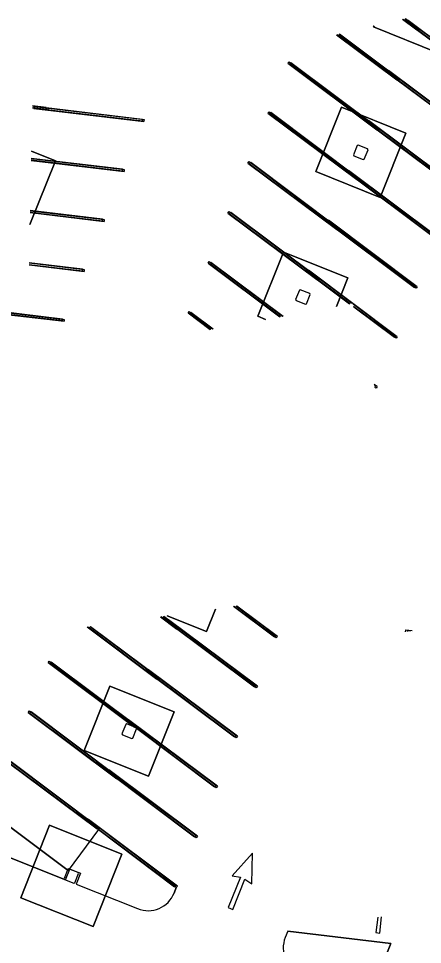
# Model space of a CAD drawing. Extents: x 468143 to 491361, y 1438528 to 1468730.
# Drawn here: x 488398.6 to 488468.6, y 1467080.3 to 1467240.7 of the extents above; entities that cross this region are included whole.
import ezdxf

# ---------------------------------------------------------------- set-up
doc = ezdxf.new("R2010")
doc.units = 0
doc.layers.add('Default', color=7, linetype='Continuous')
doc.layers.add('Xreference_dp', color=7, linetype='Continuous')

# ---------------------------------------------------------------- blocks, each defined once
blk = doc.blocks.new('Footing-Rectangular - F14-740151-FOUNDATION PLAN_1')
at = {"layer": 'Default'}
for p, q in [((81, 81), (-81, 81)), ((-81, 81), (-81, -81)), ((-81, -81), (-81, 81)), ((-81, 81), (81, 81)), ((81, -81), (81, 81)), ((81, 81), (81, -81)), ((-81, -81), (81, -81)), ((81, -81), (-81, -81))]:
    blk.add_line(p, q, dxfattribs=at)
blk = doc.blocks.new('Footing-Rectangular - F1-181549-FOUNDATION PLAN_1')
at = {"layer": 'Default'}
for p, q in [((72, 72), (-72, 72)), ((-72, 72), (-72, -72)), ((-72, -72), (-72, 72)), ((-72, 72), (72, 72)), ((72, -72), (72, 72)), ((72, 72), (72, -72)), ((-72, -72), (72, -72)), ((72, -72), (-72, -72))]:
    blk.add_line(p, q, dxfattribs=at)

msp = doc.modelspace()

# ---------------------------------------------------------------- linework, layer by layer
at = {"layer": 'Xreference_dp'}
for p, q in [((488465.12, 1467240.56), (488467.57, 1467238.73)), ((488465.22, 1467240.59), (488467.85, 1467238.62)), ((488465.54, 1467240.66), (488467.77, 1467239)), ((488465.64, 1467240.69), (488468.05, 1467238.89)), ((488465.64, 1467240.17), (488465.84, 1467240.44)), ((488481.02, 1467228.67), (488465.64, 1467240.17)), ((488481.22, 1467228.93), (488465.84, 1467240.44)), ((488465.92, 1467240.06), (488466.12, 1467240.33)), ((488481.3, 1467228.56), (488465.92, 1467240.06)), ((488481.5, 1467228.82), (488466.12, 1467240.33)), ((488460.18, 1467239.41), (488460.11, 1467239.23)), ((488460.11, 1467239.23), (488460.18, 1467239.41)), ((488460.11, 1467239.23), (488471.25, 1467234.77)), ((488471.25, 1467234.77), (488460.11, 1467239.23)), ((488467.77, 1467239), (488467.57, 1467238.73)), ((488468.05, 1467238.89), (488467.85, 1467238.62)), ((488453.67, 1467237.88), (488464.11, 1467230.08)), ((488453.78, 1467237.91), (488464.39, 1467229.97)), ((488454.1, 1467237.98), (488464.31, 1467230.35)), ((488454.2, 1467238.01), (488464.59, 1467230.23)), ((488445.27, 1467232.93), (488445.47, 1467233.2)), ((488445.27, 1467232.93), (488460.65, 1467221.43)), ((488445.47, 1467233.2), (488460.84, 1467221.69)), ((488445.55, 1467232.82), (488445.75, 1467233.09)), ((488445.55, 1467232.82), (488460.93, 1467221.32)), ((488445.75, 1467233.09), (488461.13, 1467221.58)), ((488462.18, 1467231.52), (488462.37, 1467231.79)), ((488477.56, 1467220.02), (488462.18, 1467231.52)), ((488477.75, 1467220.28), (488462.37, 1467231.79)), ((488462.46, 1467231.41), (488462.66, 1467231.68)), ((488477.84, 1467219.9), (488462.46, 1467231.41)), ((488478.04, 1467220.17), (488462.66, 1467231.68)), ((488464.31, 1467230.35), (488464.11, 1467230.08)), ((488464.59, 1467230.23), (488464.39, 1467229.97)), ((488403.37, 1467224.94), (488401, 1467225.23)), ((488401, 1467225.23), (488420.05, 1467222.95)), ((488403.65, 1467224.83), (488401, 1467225.15)), ((488403.41, 1467225.27), (488401.01, 1467225.56)), ((488401.01, 1467225.56), (488420.09, 1467223.28)), ((488403.69, 1467225.16), (488401.01, 1467225.48)), ((488401.26, 1467225.12), (488401.3, 1467225.45)), ((488401.26, 1467225.12), (488420.33, 1467222.84)), ((488401.3, 1467225.45), (488420.37, 1467223.17)), ((488403.41, 1467225.27), (488403.37, 1467224.94)), ((488403.69, 1467225.16), (488403.65, 1467224.83)), ((488441.8, 1467224.28), (488442, 1467224.55)), ((488441.8, 1467224.28), (488457.18, 1467212.78)), ((488442, 1467224.55), (488457.38, 1467213.04)), ((488442.09, 1467224.17), (488442.29, 1467224.44)), ((488442.09, 1467224.17), (488457.47, 1467212.67)), ((488442.29, 1467224.44), (488457.67, 1467212.93)), ((488420.09, 1467223.28), (488420.05, 1467222.95)), ((488420.37, 1467223.17), (488420.33, 1467222.84)), ((488458.71, 1467222.87), (488458.91, 1467223.14)), ((488474.09, 1467211.36), (488458.71, 1467222.87)), ((488474.29, 1467211.63), (488458.91, 1467223.14)), ((488459, 1467222.76), (488459.2, 1467223.03)), ((488474.38, 1467211.25), (488459, 1467222.76)), ((488474.58, 1467211.52), (488459.2, 1467223.03)), ((488460.84, 1467221.69), (488460.65, 1467221.43)), ((488461.13, 1467221.58), (488460.93, 1467221.32)), ((488404.97, 1467216.05), (488400.84, 1467217.71)), ((488400.84, 1467217.71), (488404.97, 1467216.05)), ((488457.28, 1467218.69), (488456.63, 1467217.06)), ((488457.44, 1467218.76), (488457.28, 1467218.69)), ((488459.07, 1467218.11), (488457.44, 1467218.76)), ((488458.49, 1467216.32), (488459.14, 1467217.95)), ((488459.14, 1467217.95), (488459.07, 1467218.11)), ((488400.56, 1467205.03), (488404.97, 1467216.05)), ((488404.97, 1467216.05), (488400.56, 1467205.03)), ((488400.81, 1467216.52), (488416.62, 1467214.63)), ((488400.81, 1467216.44), (488416.91, 1467214.52)), ((488400.81, 1467216.19), (488416.58, 1467214.3)), ((488400.81, 1467216.11), (488416.87, 1467214.19)), ((488456.63, 1467217.06), (488456.7, 1467216.9)), ((488456.7, 1467216.9), (488458.32, 1467216.25)), ((488458.32, 1467216.25), (488458.49, 1467216.32)), ((488416.62, 1467214.63), (488416.58, 1467214.3)), ((488416.91, 1467214.52), (488416.87, 1467214.19)), ((488438.34, 1467215.63), (488438.54, 1467215.9)), ((488438.34, 1467215.63), (488453.72, 1467204.13)), ((488438.54, 1467215.9), (488453.92, 1467204.39)), ((488438.63, 1467215.52), (488438.83, 1467215.79)), ((488438.63, 1467215.52), (488454.01, 1467204.01)), ((488438.83, 1467215.79), (488454.21, 1467204.28)), ((488455.25, 1467214.22), (488455.45, 1467214.49)), ((488470.83, 1467202.98), (488455.45, 1467214.49)), ((488455.54, 1467214.11), (488455.74, 1467214.38)), ((488471.12, 1467202.87), (488455.74, 1467214.38)), ((488470.63, 1467202.71), (488455.25, 1467214.22)), ((488470.92, 1467202.6), (488455.54, 1467214.11)), ((488457.38, 1467213.04), (488457.18, 1467212.78)), ((488457.67, 1467212.93), (488457.47, 1467212.67)), ((488400.61, 1467207.4), (488413.45, 1467205.87)), ((488400.61, 1467207.14), (488413.12, 1467205.65)), ((488400.61, 1467207.07), (488413.41, 1467205.54)), ((488400.62, 1467207.48), (488413.16, 1467205.98)), ((488434.88, 1467206.98), (488435.08, 1467207.25)), ((488434.88, 1467206.98), (488450.26, 1467195.47)), ((488435.08, 1467207.25), (488450.46, 1467195.74)), ((488435.17, 1467206.87), (488435.37, 1467207.14)), ((488435.17, 1467206.87), (488450.55, 1467195.36)), ((488435.37, 1467207.14), (488450.75, 1467195.63)), ((488413.16, 1467205.98), (488413.12, 1467205.65)), ((488413.45, 1467205.87), (488413.41, 1467205.54)), ((488451.79, 1467205.57), (488451.99, 1467205.84)), ((488467.17, 1467194.06), (488451.79, 1467205.57)), ((488467.37, 1467194.33), (488451.99, 1467205.84)), ((488452.08, 1467205.46), (488452.28, 1467205.73)), ((488467.46, 1467193.95), (488452.08, 1467205.46)), ((488467.66, 1467194.22), (488452.28, 1467205.73)), ((488453.92, 1467204.39), (488453.72, 1467204.13)), ((488454.21, 1467204.28), (488454.01, 1467204.01)), ((488444.51, 1467200.24), (488440.05, 1467189.1)), ((488440.05, 1467189.1), (488444.51, 1467200.24)), ((488455.65, 1467195.78), (488444.51, 1467200.24)), ((488444.51, 1467200.24), (488455.65, 1467195.78)), ((488400.42, 1467198.44), (488409.7, 1467197.33)), ((488400.42, 1467198.36), (488409.99, 1467197.22)), ((488431.42, 1467198.33), (488431.62, 1467198.6)), ((488431.42, 1467198.33), (488443.86, 1467189.03)), ((488431.62, 1467198.6), (488444.31, 1467189.11)), ((488431.71, 1467198.22), (488431.9, 1467198.49)), ((488431.9, 1467198.49), (488444.41, 1467189.13)), ((488400.41, 1467198.1), (488409.66, 1467197)), ((488400.41, 1467198.03), (488409.95, 1467196.89)), ((488409.7, 1467197.33), (488409.66, 1467197)), ((488409.99, 1467197.22), (488409.95, 1467196.89)), ((488431.71, 1467198.22), (488443.97, 1467189.05)), ((488448.33, 1467196.92), (488448.53, 1467197.19)), ((488455.95, 1467191.22), (488448.33, 1467196.92)), ((488456.4, 1467191.3), (488448.53, 1467197.19)), ((488448.61, 1467196.81), (488448.81, 1467197.08)), ((488456.06, 1467191.24), (488448.61, 1467196.81)), ((488456.5, 1467191.32), (488448.81, 1467197.08)), ((488450.46, 1467195.74), (488450.26, 1467195.47)), ((488450.75, 1467195.63), (488450.55, 1467195.36)), ((488453.66, 1467190.81), (488455.65, 1467195.78)), ((488455.65, 1467195.78), (488453.66, 1467190.81)), ((488447.25, 1467193.62), (488446.6, 1467192)), ((488447.41, 1467193.69), (488447.25, 1467193.62)), ((488449.04, 1467193.04), (488447.41, 1467193.69)), ((488467.37, 1467194.33), (488467.17, 1467194.06)), ((488467.66, 1467194.22), (488467.46, 1467193.95)), ((488446.6, 1467192), (488446.67, 1467191.83)), ((488448.46, 1467191.25), (488449.11, 1467192.88)), ((488449.11, 1467192.88), (488449.04, 1467193.04)), ((488387.13, 1467190.63), (488406.2, 1467188.35)), ((488387.17, 1467190.96), (488406.24, 1467188.68)), ((488387.41, 1467190.51), (488406.49, 1467188.24)), ((488387.45, 1467190.85), (488406.52, 1467188.57)), ((488446.67, 1467191.83), (488448.29, 1467191.18)), ((488448.29, 1467191.18), (488448.46, 1467191.25)), ((488464.19, 1467185.57), (488456.5, 1467191.32)), ((488463.91, 1467185.68), (488456.54, 1467191.2)), ((488463.99, 1467185.3), (488456.64, 1467190.8)), ((488463.71, 1467185.41), (488456.67, 1467190.68)), ((488427.96, 1467189.68), (488428.16, 1467189.95)), ((488427.96, 1467189.68), (488431.77, 1467186.83)), ((488428.16, 1467189.95), (488432.22, 1467186.91)), ((488428.24, 1467189.57), (488428.44, 1467189.84)), ((488428.24, 1467189.57), (488431.88, 1467186.85)), ((488428.44, 1467189.84), (488432.32, 1467186.93)), ((488440.05, 1467189.1), (488441.36, 1467188.57)), ((488441.36, 1467188.57), (488440.05, 1467189.1)), ((488406.24, 1467188.68), (488406.2, 1467188.35)), ((488406.52, 1467188.57), (488406.49, 1467188.24)), ((488463.91, 1467185.68), (488463.71, 1467185.41)), ((488464.19, 1467185.57), (488463.99, 1467185.3)), ((488460.73, 1467176.92), (488460.21, 1467177.31)), ((488460.45, 1467177.03), (488460.24, 1467177.19)), ((488460.45, 1467177.03), (488460.33, 1467176.86)), ((488460.53, 1467176.65), (488460.34, 1467176.79)), ((488460.73, 1467176.92), (488460.53, 1467176.65)), ((488431.14, 1467134.5), (488432.69, 1467138.39)), ((488432.69, 1467138.39), (488431.14, 1467134.5)), ((488442.95, 1467133.51), (488435.84, 1467138.82)), ((488443.23, 1467133.4), (488435.95, 1467138.84)), ((488443.15, 1467133.77), (488436.31, 1467138.89)), ((488443.43, 1467133.66), (488436.42, 1467138.9)), ((488423.16, 1467137.07), (488426.04, 1467134.92)), ((488423.28, 1467137.08), (488426.32, 1467134.81)), ((488423.63, 1467137.13), (488426.24, 1467135.19)), ((488423.75, 1467137.15), (488426.52, 1467135.07)), ((488424.11, 1467136.36), (488424.31, 1467136.63)), ((488439.49, 1467124.86), (488424.11, 1467136.36)), ((488439.68, 1467125.12), (488424.31, 1467136.63)), ((488424.32, 1467137.23), (488431.14, 1467134.5)), ((488431.14, 1467134.5), (488424.32, 1467137.23)), ((488424.39, 1467136.25), (488424.59, 1467136.52)), ((488439.77, 1467124.75), (488424.39, 1467136.25)), ((488439.97, 1467125.01), (488424.59, 1467136.52)), ((488410.49, 1467135.31), (488422.58, 1467126.27)), ((488410.6, 1467135.33), (488422.86, 1467126.16)), ((488410.96, 1467135.38), (488422.78, 1467126.53)), ((488411.07, 1467135.39), (488423.06, 1467126.42)), ((488426.24, 1467135.19), (488426.04, 1467134.92)), ((488426.52, 1467135.07), (488426.32, 1467134.81)), ((488465.66, 1467134.46), (488465.7, 1467134.79)), ((488465.7, 1467134.79), (488466.76, 1467134.66)), ((488465.96, 1467134.51), (488465.98, 1467134.68)), ((488465.98, 1467134.68), (488466.5, 1467134.61)), ((488443.15, 1467133.77), (488442.95, 1467133.51)), ((488443.43, 1467133.66), (488443.23, 1467133.4)), ((488403.73, 1467129.12), (488403.93, 1467129.39)), ((488403.93, 1467129.39), (488419.31, 1467117.88)), ((488403.73, 1467129.12), (488418.66, 1467117.96)), ((488404.02, 1467129.01), (488404.22, 1467129.28)), ((488404.02, 1467129.01), (488418.95, 1467117.84)), ((488404.22, 1467129.28), (488419.6, 1467117.77)), ((488420.64, 1467127.71), (488420.84, 1467127.98)), ((488436.22, 1467116.47), (488420.84, 1467127.98)), ((488420.93, 1467127.6), (488421.13, 1467127.87)), ((488436.51, 1467116.36), (488421.13, 1467127.87)), ((488436.02, 1467116.2), (488420.64, 1467127.71)), ((488436.31, 1467116.09), (488420.93, 1467127.6)), ((488422.78, 1467126.53), (488422.58, 1467126.27)), ((488423.06, 1467126.42), (488422.86, 1467126.16)), ((488439.68, 1467125.12), (488439.49, 1467124.86)), ((488439.97, 1467125.01), (488439.77, 1467124.75)), ((488400.27, 1467120.47), (488400.47, 1467120.74)), ((488400.27, 1467120.47), (488415.65, 1467108.97)), ((488400.47, 1467120.74), (488415.85, 1467109.23)), ((488400.56, 1467120.36), (488400.76, 1467120.63)), ((488400.56, 1467120.36), (488415.94, 1467108.86)), ((488400.76, 1467120.63), (488416.14, 1467109.12)), ((488417.16, 1467118.42), (488416.51, 1467116.79)), ((488417.33, 1467118.49), (488417.16, 1467118.42)), ((488417.18, 1467119.06), (488417.38, 1467119.33)), ((488418.66, 1467117.96), (488417.18, 1467119.06)), ((488418.95, 1467117.84), (488417.33, 1467118.49)), ((488432.76, 1467107.82), (488417.38, 1467119.33)), ((488417.47, 1467118.95), (488417.67, 1467119.22)), ((488418.95, 1467117.84), (488417.47, 1467118.95)), ((488433.05, 1467107.71), (488417.67, 1467119.22)), ((488416.51, 1467116.79), (488416.58, 1467116.63)), ((488416.58, 1467116.63), (488418.21, 1467115.98)), ((488418.37, 1467116.05), (488419.02, 1467117.67)), ((488432.85, 1467107.44), (488418.95, 1467117.84)), ((488418.95, 1467117.84), (488419.4, 1467117.51)), ((488419.02, 1467117.67), (488418.95, 1467117.84)), ((488432.56, 1467107.55), (488419.02, 1467117.69)), ((488419.02, 1467117.69), (488419.11, 1467117.62)), ((488419.31, 1467117.88), (488419.11, 1467117.62)), ((488419.6, 1467117.77), (488419.4, 1467117.51)), ((488418.21, 1467115.98), (488418.37, 1467116.05)), ((488436.22, 1467116.47), (488436.02, 1467116.2)), ((488436.51, 1467116.36), (488436.31, 1467116.09)), ((488396.81, 1467111.82), (488412.19, 1467100.32)), ((488397.01, 1467112.09), (488412.39, 1467100.58)), ((488397.29, 1467111.98), (488412.67, 1467100.47)), ((488397.09, 1467111.71), (488412.47, 1467100.21)), ((488413.72, 1467110.41), (488413.92, 1467110.68)), ((488429.1, 1467098.9), (488413.72, 1467110.41)), ((488429.3, 1467099.17), (488413.92, 1467110.68)), ((488414.01, 1467110.3), (488414.21, 1467110.57)), ((488429.39, 1467098.79), (488414.01, 1467110.3)), ((488429.59, 1467099.06), (488414.21, 1467110.57)), ((488415.85, 1467109.23), (488415.65, 1467108.97)), ((488416.14, 1467109.12), (488415.94, 1467108.86)), ((488432.76, 1467107.82), (488432.56, 1467107.55)), ((488433.05, 1467107.71), (488432.85, 1467107.44)), ((488407.18, 1467093.13), (488393.73, 1467103.2)), ((488393.73, 1467103.2), (488407.18, 1467093.13)), ((488410.26, 1467101.76), (488410.46, 1467102.03)), ((488412.43, 1467100.14), (488410.26, 1467101.76)), ((488425.84, 1467090.52), (488410.46, 1467102.03)), ((488410.55, 1467101.65), (488410.74, 1467101.92)), ((488412.47, 1467100.21), (488410.55, 1467101.65)), ((488426.12, 1467090.41), (488410.74, 1467101.92)), ((488412.39, 1467100.58), (488412.19, 1467100.32)), ((488412.47, 1467100.21), (488407.18, 1467093.13)), ((488425.64, 1467090.25), (488412.43, 1467100.14)), ((488412.67, 1467100.47), (488412.47, 1467100.21)), ((488425.92, 1467090.14), (488412.47, 1467100.21)), ((488425.92, 1467090.14), (488412.47, 1467100.21)), ((488429.3, 1467099.17), (488429.1, 1467098.9)), ((488429.59, 1467099.06), (488429.39, 1467098.79)), ((488396.16, 1467095.73), (488406.72, 1467091.5)), ((488406.72, 1467091.5), (488396.16, 1467095.73)), ((488439.15, 1467096.12), (488435.59, 1467092.16)), ((488438.99, 1467090.8), (488439.15, 1467096.12)), ((488407.13, 1467093.35), (488406.48, 1467091.72)), ((488406.72, 1467091.5), (488407.46, 1467093.36)), ((488407.3, 1467093.42), (488407.13, 1467093.35)), ((488408.92, 1467092.77), (488407.3, 1467093.42)), ((488407.46, 1467093.36), (488409.32, 1467092.62)), ((488408.34, 1467090.98), (488408.99, 1467092.6)), ((488409.32, 1467092.62), (488408.57, 1467090.76)), ((488408.99, 1467092.6), (488408.92, 1467092.77)), ((488406.48, 1467091.72), (488406.55, 1467091.56)), ((488406.55, 1467091.56), (488408.18, 1467090.91)), ((488408.18, 1467090.91), (488408.34, 1467090.98)), ((488437.03, 1467091.94), (488434.92, 1467086.68)), ((488435.59, 1467092.16), (488437.03, 1467091.94)), ((488435.7, 1467086.37), (488437.8, 1467091.63)), ((488437.8, 1467091.63), (488438.99, 1467090.8)), ((488408.57, 1467090.76), (488419.22, 1467086.5)), ((488408.57, 1467090.76), (488419.22, 1467086.5)), ((488425.55, 1467089.21), (488425.92, 1467090.14)), ((488425.92, 1467090.14), (488425.55, 1467089.21)), ((488425.69, 1467090.32), (488425.64, 1467090.25)), ((488425.84, 1467090.52), (488425.69, 1467090.32)), ((488426.12, 1467090.41), (488425.92, 1467090.14)), ((488434.92, 1467086.68), (488435.7, 1467086.37)), ((488460.82, 1467085.01), (488460.5, 1467082.36)), ((488461.16, 1467082.28), (488461.5, 1467085.11)), ((488445.24, 1467082.6), (488444.8, 1467081.51)), ((488445.24, 1467082.6), (488444.8, 1467081.51)), ((488463.07, 1467080.47), (488445.24, 1467082.6)), ((488445.24, 1467082.6), (488463.07, 1467080.47)), ((488460.5, 1467082.36), (488461.16, 1467082.28)), ((488459.1, 1467070.55), (488463.07, 1467080.47)), ((488463.07, 1467080.47), (488459.84, 1467072.41))]:
    msp.add_line(p, q, dxfattribs=at)
for centre, start, end in [((488421.03, 1467091.02), 248.1955, 338.1955), ((488421.03, 1467091.02), 248.1955, 338.1955), ((488449.32, 1467079.7), 158.1955, 248.1955), ((488449.32, 1467079.7), 158.1955, 248.1955)]:
    msp.add_arc(centre, 4.87, start, end, dxfattribs=at)

# ---------------------------------------------------------------- block references
at = {"layer": 'Xreference_dp', "xscale": 0.08333333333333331, "yscale": 0.08333333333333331, "rotation": 158.19551636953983}
for name, p in [('Footing-Rectangular - F1-181549-FOUNDATION PLAN_1', (488457.88, 1467217.51)), ('Footing-Rectangular - F1-181549-FOUNDATION PLAN_1', (488417.77, 1467117.23)), ('Footing-Rectangular - F14-740151-FOUNDATION PLAN_1', (488407.74, 1467092.16))]:
    msp.add_blockref(name, p, dxfattribs=at)

doc.saveas('drawing.dxf')
